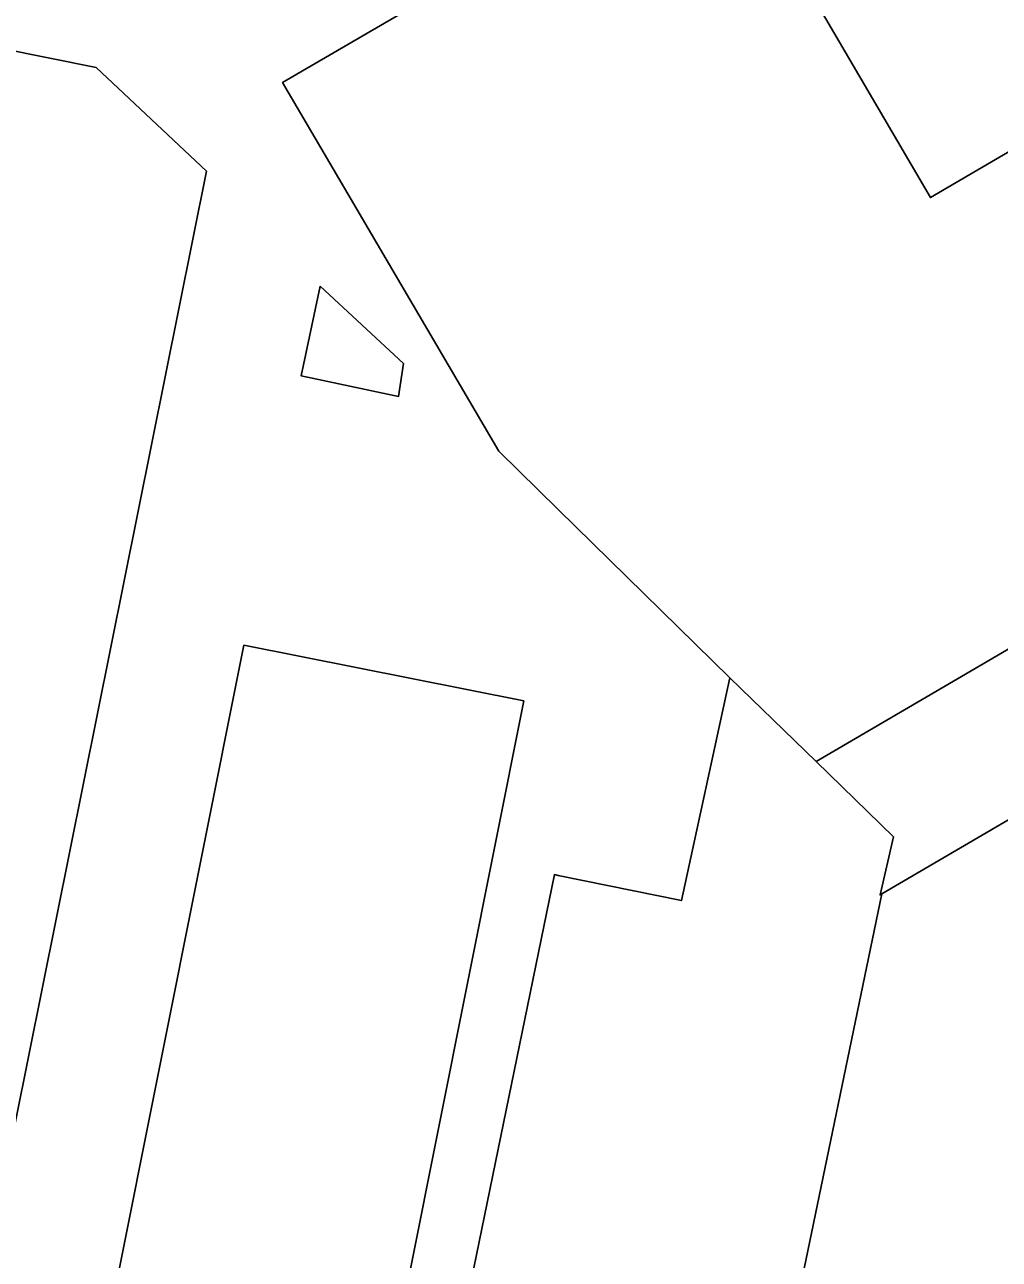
# Model space of a CAD drawing. Extents: x 157692 to 159670, y 381454 to 383289.
# Drawn here: x 158957.3 to 159035.3, y 382294.6 to 382393.3 of the extents above; entities that cross this region are included whole.
import ezdxf

# ---------------------------------------------------------------- set-up
doc = ezdxf.new("R2010")
doc.units = 0
doc.layers.add('IMGEO_Pand', color=7, linetype='Continuous')

msp = doc.modelspace()

# ---------------------------------------------------------------- linework, layer by layer
at = {"layer": 'IMGEO_Pand'}
for points in [[(159013.712, 382341.095), (159000, 382354.557), (158995.242, 382359.207), (158977.955, 382388.707), (159000, 382401.564), (159012.563, 382408.891)], [(159012.563, 382408.891), (159029.765, 382379.502), (159060.174, 382397.329)], [(159060.174, 382397.329), (159077.523, 382367.685), (159073.208, 382365.16), (159020.635, 382334.39)], [(158955.378, 382391.468), (158963.045, 382389.925), (158971.871, 382381.613), (158951.069, 382278.263), (158950.082, 382273.361), (158945.485, 382274.287), (158945.632, 382275.013), (158941.485, 382275.848), (158941.339, 382275.122), (158932.325, 382276.935), (158933.312, 382281.837), (158955.378, 382391.468)], [(158980.954, 382372.421), (158987.619, 382366.239), (158987.235, 382363.599), (158979.432, 382365.257), (158980.954, 382372.421)], [(158974.845, 382343.705), (158997.241, 382339.243), (158983.583, 382270.683), (158982.606, 382265.779), (158968.1, 382268.669), (158967.979, 382268.059), (158965.289, 382268.594), (158965.418, 382269.241), (158960.217, 382270.277), (158961.194, 382275.181), (158974.845, 382343.705)], [(159018.608, 382288.681), (159015.948, 382275.668), (159010.143, 382276.857), (159008.152, 382267.133), (159000, 382268.813), (158988.596, 382271.162), (158989.599, 382276.061), (158999.689, 382325.341), (159000, 382325.277), (159009.849, 382323.262), (159013.712, 382341.095)], [(159020.635, 382334.39), (159013.712, 382341.095)], [(159020.635, 382334.39), (159026.807, 382328.358), (159025.733, 382323.717), (159025.864, 382323.794)], [(159025.864, 382323.794), (159037.037, 382330.336)], [(159025.864, 382323.794), (159018.608, 382288.681)]]:
    msp.add_lwpolyline(points, dxfattribs=at)

doc.saveas('drawing.dxf')
